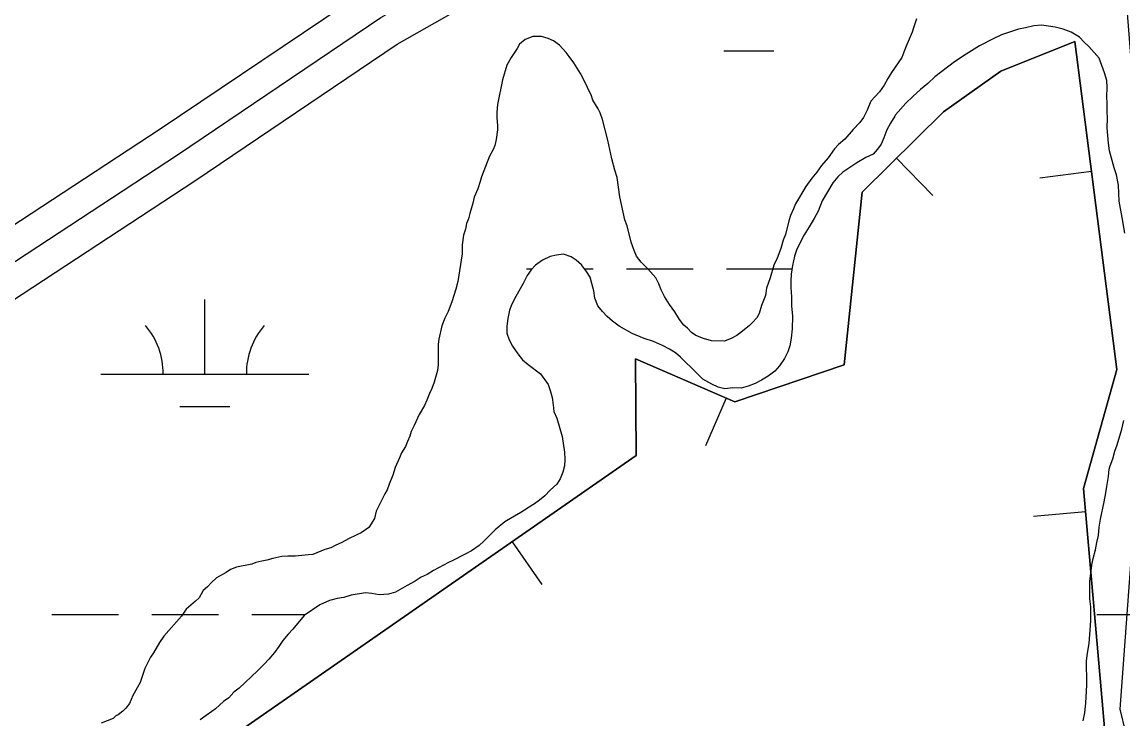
# Model space of a CAD drawing. Extents: x 3281947 to 3319794, y 715894 to 741249.
# Drawn here: x 3305438 to 3305967, y 727666 to 728001 of the extents above; entities that cross this region are included whole.
import ezdxf

# ---------------------------------------------------------------- set-up
doc = ezdxf.new("R2010")
doc.units = 0
for name, color, linetype in [('V-BORW-LINE', 7, 'Continuous'), ('V-ROAD-CNTR', 7, 'Continuous'), ('V-SITE-VEGE', 7, 'Continuous'), ('V-WETL-SWMP', 7, 'Continuous')]:
    doc.layers.add(name, color=color, linetype=linetype)

msp = doc.modelspace()

# ---------------------------------------------------------------- linework, layer by layer
at = {"layer": 'V-BORW-LINE'}
for p, q in [((3305858.6, 727935.38), (3305876.13, 727917.56)), ((3305952.24, 727929.1), (3305927.45, 727925.92)), ((3305776.74, 727820.15), (3305766.79, 727797.22)), ((3305949.37, 727765.55), (3305924.46, 727763.35)), ((3305673.98, 727751.15), (3305688.25, 727730.62))]:
    msp.add_line(p, q, dxfattribs=at)
for points in [[(3305463.72, 727605), (3305733.58, 727792.57), (3305733.16, 727839.08), (3305780.87, 727818.36), (3305833.4, 727836.11), (3305842.05, 727919.09), (3305881.23, 727957.66), (3305908.69, 727977.22), (3305944.23, 727991.44), (3305964.48, 727833.9), (3305948.38, 727776.67), (3305958.55, 727661.8)], [(3305958.55, 727661.8), (3305948.38, 727776.67), (3305964.48, 727833.9), (3305944.23, 727991.44), (3305908.69, 727977.22), (3305881.23, 727957.66), (3305842.05, 727919.09), (3305833.4, 727836.11), (3305780.87, 727818.36), (3305733.16, 727839.08), (3305733.58, 727792.57), (3305463.72, 727605)]]:
    msp.add_lwpolyline(points, dxfattribs=at)
at = {"layer": 'V-ROAD-CNTR'}
for points in [[(3304999.45, 727642.19), (3305072.17, 727685.9), (3305174.01, 727741.15), (3305272.9, 727794.78), (3305364.86, 727857.76), (3305504.91, 727949.61), (3305602.99, 728015.76), (3305743.71, 728095.66), (3305800.52, 728126.64), (3305847.59, 728153.16), (3305886.75, 728175.18)], [(3305007.71, 727629.65), (3305079.61, 727672.87), (3305181.17, 727727.96), (3305280.73, 727781.97), (3305373.21, 727845.3), (3305513.22, 727937.12), (3305610.9, 728003), (3305751, 728082.55), (3305807.8, 728113.52), (3305854.95, 728140.09), (3305888.74, 728159.09), (3305920.18, 728165.05)], [(3305087.06, 727659.85), (3305188.32, 727714.78), (3305288.57, 727769.15), (3305381.56, 727832.83), (3305521.52, 727924.63), (3305618.8, 727990.24), (3305758.3, 728069.44), (3305815.07, 728100.4), (3305862.31, 728127.02), (3305893.95, 728144.81), (3305914.86, 728148.78)], [(3306128.9, 727634.91), (3306116.56, 727629.32), (3306046.73, 727607.29), (3305976.91, 727625.79), (3305966.07, 727670.71), (3305977.28, 727822.86), (3305974.15, 727948.43), (3305966.21, 728047.79), (3305943.06, 728115.54)]]:
    msp.add_lwpolyline(points, dxfattribs=at)
at = {"layer": 'V-SITE-VEGE'}
for points in [[(3305868.27, 728002.34), (3305866.8, 727998), (3305866.21, 727995.97), (3305863.27, 727989.33), (3305862.09, 727986.44), (3305861.21, 727983.83), (3305856.24, 727976.62), (3305854.48, 727973.74), (3305852.72, 727970.56), (3305850.39, 727967.39), (3305846.3, 727962.78), (3305844.54, 727958.44), (3305842.78, 727954.97), (3305841.03, 727952.67), (3305837.82, 727949.21), (3305833.73, 727944.6), (3305830.82, 727942.01), (3305828.78, 727939.99), (3305825.86, 727935.67), (3305822.65, 727931.92), (3305820.31, 727928.74), (3305817.97, 727925.86), (3305815.05, 727921.83), (3305810.08, 727913.45), (3305809.19, 727911.14), (3305807.72, 727907.96), (3305806.84, 727905.36), (3305805.35, 727898.7), (3305804.17, 727896.1), (3305802.99, 727892.06), (3305801.22, 727887.43), (3305799.75, 727883.96), (3305797.98, 727877.89), (3305796.21, 727872.97), (3305795.61, 727869.5), (3305793.84, 727864.59), (3305792.66, 727860.83), (3305791.49, 727858.81), (3305789.45, 727856.5), (3305787.99, 727855.06), (3305783.91, 727851.61), (3305781.87, 727850.17), (3305779.55, 727849.03), (3305776.06, 727847.6), (3305769.69, 727847.64), (3305765.93, 727848.82), (3305762.17, 727850.29), (3305760.15, 727851.76), (3305758.14, 727853.8), (3305756.41, 727855.26), (3305754.4, 727857.87), (3305752.1, 727861.66), (3305749.51, 727865.15), (3305747.22, 727868.93), (3305745.5, 727872.13), (3305744.36, 727875.03), (3305742.93, 727877.94), (3305739.19, 727882.31), (3305736.02, 727885.51), (3305733.72, 727888.42), (3305732.58, 727891.04)], [(3305732.58, 727891.04), (3305731.16, 727895.1), (3305729.18, 727902.94), (3305728.03, 727905.84), (3305725.78, 727916.87), (3305724.39, 727926.15), (3305723.25, 727929.63), (3305721.84, 727935.14), (3305719.86, 727944.14), (3305717.32, 727954), (3305716.18, 727957.2), (3305715.32, 727959.23), (3305712.74, 727963.3), (3305711.89, 727965.92), (3305710.74, 727967.95), (3305709.6, 727970.85), (3305706.73, 727976.09), (3305703.58, 727981.32), (3305701.28, 727984.23), (3305699.84, 727986.27), (3305696.68, 727989.77), (3305693.79, 727991.81), (3305691.19, 727992.99), (3305688.01, 727993.88), (3305683.95, 727993.9), (3305680.18, 727992.48), (3305677.56, 727990.18), (3305676.38, 727988.15), (3305673.46, 727983.82), (3305671.41, 727980.07), (3305669.34, 727973.13), (3305666.95, 727961.27), (3305666.64, 727957.5), (3305666.62, 727954.89), (3305666.89, 727951.13), (3305666.87, 727949.1), (3305666.27, 727944.47), (3305665.67, 727941.57), (3305664.79, 727939.55), (3305663.03, 727936.37), (3305659.2, 727926.54), (3305658.61, 727924.23), (3305657.43, 727920.76), (3305655.67, 727916.71), (3305655.07, 727913.82), (3305653.59, 727908.9), (3305653, 727906.3), (3305652.11, 727903.99), (3305651.52, 727901.39), (3305650.63, 727898.49), (3305650.02, 727893.86), (3305650, 727889.52), (3305647.89, 727876.2), (3305646.99, 727872.44), (3305644.93, 727866.37), (3305643.16, 727861.74), (3305641.69, 727858.56), (3305640.22, 727854.81), (3305638.73, 727848.44), (3305638.43, 727846.12), (3305638.37, 727836.27), (3305638.06, 727833.38), (3305636.58, 727827.88), (3305635.4, 727824.71), (3305634.23, 727822.39), (3305633.05, 727819.21), (3305631.87, 727816.61), (3305629.24, 727812.28), (3305626.89, 727807.08), (3305625.43, 727804.19), (3305624.83, 727801.88), (3305623.66, 727799.28), (3305622.77, 727796.97), (3305620.73, 727793.79), (3305619.84, 727791.48), (3305617.79, 727786.86), (3305616.6, 727783.1), (3305614.84, 727778.76), (3305613.95, 727776.16), (3305612.78, 727774.14), (3305608.67, 727765.76), (3305607.79, 727762.29), (3305605.15, 727757.96), (3305601.37, 727755.38), (3305599.33, 727754.52), (3305595.27, 727752.52), (3305592.07, 727750.8), (3305588.87, 727749.37), (3305586.84, 727748.22), (3305583.94, 727747.37), (3305578.13, 727745.09), (3305576.1, 727744.81), (3305569.72, 727744.27), (3305566.24, 727744.29), (3305563.34, 727744.02), (3305558.99, 727743.17), (3305556.09, 727742.33), (3305553.77, 727741.76), (3305550.87, 727741.2), (3305548.83, 727740.34), (3305541.58, 727738.94)], [(3305541.58, 727738.94), (3305538.68, 727737.8), (3305536.64, 727736.36), (3305531.99, 727733.78), (3305529.37, 727731.48), (3305527.62, 727729.46), (3305525.58, 727727.74), (3305523.53, 727724.27), (3305521.78, 727722.54), (3305517.41, 727718.8), (3305515.07, 727715.34), (3305506.61, 727705.83), (3305504.56, 727702.66), (3305501.64, 727697.75), (3305500.18, 727695.73), (3305497.54, 727690.24), (3305495.18, 727683.59), (3305491.66, 727677.24), (3305490.19, 727673.48), (3305488.44, 727671.17), (3305486.98, 727669.73), (3305484.65, 727668.01), (3305483.49, 727667.44), (3305482.32, 727666.29), (3305476.52, 727664)]]:
    msp.add_lwpolyline(points, dxfattribs=at)
at = {"layer": 'V-WETL-SWMP'}
for p, q in [((3305775.74, 727986.98), (3305799.74, 727986.98)), ((3305680.89, 727882.34), (3305683.61, 727882.34)), ((3305708.69, 727882.34), (3305712.89, 727882.34)), ((3305728.89, 727882.34), (3305760.89, 727882.34)), ((3305776.89, 727882.34), (3305808.42, 727882.34)), ((3305526.3, 727831.6), (3305526.3, 727867.6)), ((3305476.3, 727831.6), (3305576.3, 727831.6)), ((3305514.3, 727816.17), (3305538.3, 727816.17)), ((3305452.89, 727716.17), (3305484.89, 727716.17)), ((3305500.89, 727716.17), (3305532.89, 727716.17)), ((3305548.89, 727716.17), (3305574.6, 727716.17)), ((3305954.8, 727716.17), (3305986.8, 727716.17))]:
    msp.add_line(p, q, dxfattribs=at)
for points in [[(3305968.34, 727899.4), (3305967.05, 727907.02), (3305965.58, 727914.83), (3305965.25, 727922.44), (3305964.33, 727927.39), (3305963.2, 727930.83), (3305960.97, 727939.02), (3305960.42, 727942.64), (3305959.9, 727950.06), (3305959.93, 727954.62), (3305959.75, 727957.86), (3305959.78, 727961.67), (3305959.61, 727964.9), (3305959.83, 727969.46), (3305959.66, 727972.7), (3305958.54, 727976.51), (3305955.92, 727983.57), (3305953.65, 727986.24), (3305951, 727989.11), (3305948.73, 727991.22), (3305946.47, 727993.52), (3305942.49, 727996.01), (3305938.69, 727997.37), (3305934.89, 727998.34), (3305931.66, 727998.93), (3305928.24, 727999.33), (3305924.62, 727998.98), (3305920.62, 727998.05), (3305917.19, 727997.5), (3305909, 727994.7), (3305905.37, 727993.01), (3305898.5, 727989.44), (3305892.01, 727985.48), (3305886.47, 727981.71), (3305877.1, 727974.54), (3305873.66, 727971.32), (3305870.22, 727968.49), (3305866.39, 727965.09), (3305863.14, 727961.88), (3305858.16, 727956.2), (3305857.77, 727955.63), (3305855.66, 727952.22), (3305853.93, 727949), (3305852.57, 727945.2), (3305851.22, 727942.16), (3305849.5, 727939.7), (3305847.39, 727937.43), (3305843.95, 727935.74), (3305839.56, 727933.29), (3305832.88, 727928.77), (3305830.39, 727926.5), (3305828.09, 727923.66), (3305822.9, 727914.94), (3305820.97, 727910.01), (3305819.04, 727906.41), (3305816.74, 727902.42), (3305814.24, 727898.64), (3305812.12, 727894.65), (3305810.58, 727891.24), (3305809.61, 727888.39), (3305808.63, 727883.83), (3305808.04, 727879.65)], [(3305808.04, 727879.65), (3305807.83, 727876.42), (3305807.81, 727873.37), (3305808.16, 727868.8), (3305808.13, 727864.43), (3305808.67, 727859.48), (3305808.45, 727853.39), (3305808.04, 727849.02), (3305807.45, 727845.22), (3305806.48, 727842.37), (3305804.74, 727839.15), (3305802.44, 727835.74), (3305800.14, 727833.09), (3305796.89, 727830.64), (3305793.84, 727828.75), (3305790.78, 727827.25), (3305787.35, 727825.94), (3305783.92, 727825.01), (3305779.93, 727825.03), (3305776.12, 727824.67), (3305772.89, 727825.45), (3305769.85, 727826.81), (3305765.5, 727829.31), (3305759.82, 727835.05), (3305757.55, 727837.15), (3305754.91, 727839.83), (3305752.45, 727841.94), (3305749.6, 727843.67), (3305746.19, 727845.4), (3305741.83, 727847.33), (3305737.46, 727848.88), (3305731.58, 727851.2), (3305725.32, 727854.66), (3305722.1, 727857.16), (3305719.64, 727859.45), (3305717.37, 727861.75), (3305715.11, 727864.43), (3305713.61, 727868.24), (3305713.25, 727871.67), (3305712.32, 727875.29), (3305711.39, 727878.34), (3305709.69, 727881.01), (3305707.24, 727884.26), (3305704.78, 727886.37), (3305702.31, 727888.09), (3305698.71, 727889.26), (3305695.28, 727888.9), (3305692.23, 727888.16), (3305688.61, 727886.47), (3305685.17, 727884.02), (3305683.06, 727881.74), (3305681.14, 727879.09), (3305679.22, 727875.3), (3305675.75, 727869.04), (3305673.83, 727865.25), (3305672.67, 727862.4), (3305671.88, 727858.41), (3305671.48, 727854.8), (3305671.46, 727851.38), (3305672.58, 727848.14), (3305674.09, 727845.08), (3305676.73, 727841.45), (3305678.99, 727838.58), (3305681.64, 727836.29), (3305687.51, 727831.87), (3305691.29, 727826.71), (3305692.22, 727823.86), (3305693.15, 727820.43), (3305693.7, 727817), (3305694.06, 727813.76), (3305695.37, 727810.52), (3305697.98, 727801.75), (3305699.08, 727794.14), (3305699.25, 727790.71), (3305699.04, 727787.67), (3305698.26, 727784.63), (3305697.1, 727781.4), (3305695.37, 727778.75), (3305692.31, 727775.92), (3305689.63, 727773.27), (3305687.14, 727771.19), (3305684.66, 727769.3), (3305683.89, 727768.93), (3305678.16, 727765.16), (3305675.11, 727763.46), (3305671.29, 727761.2), (3305670.52, 727760.64), (3305665.75, 727756.86), (3305660.39, 727751.38), (3305658.09, 727749.3), (3305654.46, 727746.85), (3305651.41, 727745.16), (3305645.49, 727742.15), (3305643.39, 727741.21), (3305636.14, 727737.26), (3305633.08, 727735.38), (3305630.22, 727734.06), (3305627.36, 727732.18), (3305623.54, 727730.11), (3305618, 727726.91), (3305614.57, 727725.98)], [(3305952.02, 727719.92), (3305951.48, 727723.73), (3305951.53, 727732.1), (3305952.52, 727739.89), (3305953.12, 727743.12), (3305954.28, 727747.3), (3305954.87, 727750.72), (3305955.66, 727754.14), (3305956.06, 727758.13), (3305956.65, 727761.93), (3305958.42, 727770.29), (3305959.21, 727774.66), (3305959.6, 727777.7), (3305960.4, 727782.45), (3305960.8, 727786.07), (3305961.19, 727787.59), (3305962.54, 727791), (3305963.51, 727794.61), (3305964.67, 727797.65), (3305966.81, 727805.24), (3305967.79, 727809.42)], [(3305614.57, 727725.98), (3305610, 727725.62), (3305606.58, 727726.21), (3305603.54, 727726.61), (3305596.69, 727725.52), (3305593.07, 727724.4), (3305589.83, 727723.84), (3305586.21, 727722.92), (3305581.63, 727720.85), (3305573.99, 727715.76), (3305568.62, 727709.14), (3305566.32, 727706.68), (3305563.83, 727703.65), (3305561.91, 727700.81), (3305559.8, 727697.97), (3305557.12, 727694.75), (3305554.82, 727692.29), (3305551.57, 727689.08), (3305542.77, 727680.76), (3305540.28, 727678.87), (3305537.79, 727676.22), (3305535.31, 727674.33), (3305531.48, 727670.93), (3305529.76, 727669.61), (3305526.9, 727667.73), (3305524.03, 727665.65)], [(3305948.26, 727665.15), (3305949.05, 727668.95), (3305949.65, 727673.51), (3305949.66, 727676.56), (3305950.08, 727682.26), (3305950.11, 727686.83), (3305949.94, 727690.06), (3305949.96, 727693.87), (3305950.36, 727697.67), (3305951.15, 727702.23), (3305951.56, 727706.6), (3305951.98, 727713.07), (3305952.02, 727719.92)]]:
    msp.add_lwpolyline(points, dxfattribs=at)
for centre, start, end in [((3305471.06, 727832.07), 359.2282, 40.7718), ((3305581.55, 727832.07), 139.2282, 180.7718)]:
    msp.add_arc(centre, 35.25, start, end, dxfattribs=at)

doc.saveas('drawing.dxf')
